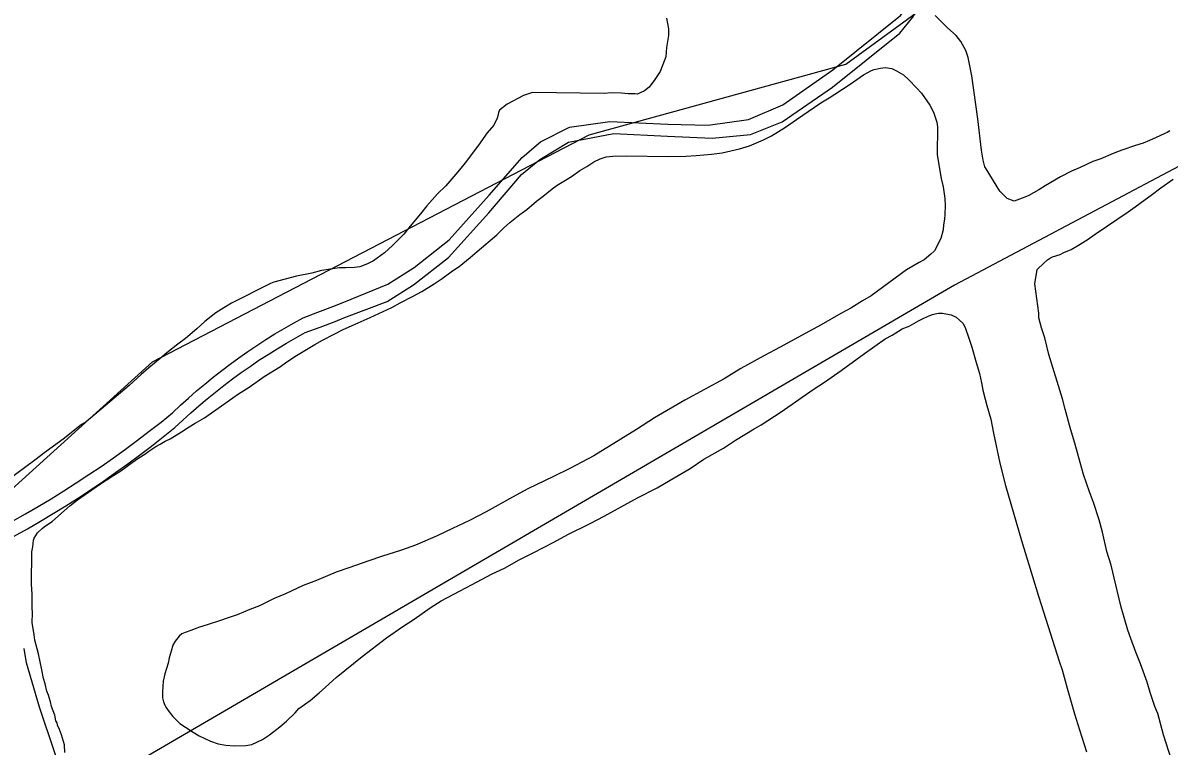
# Model space of a CAD drawing. Extents: x 3324104 to 3361979, y 612876 to 638273.
# Drawn here: x 3355261 to 3356487, y 626786 to 627560 of the extents above; entities that cross this region are included whole.
import ezdxf

# ---------------------------------------------------------------- set-up
doc = ezdxf.new("R2010")
doc.units = 0
for name, color, linetype in [('V-SITE-VEGE', 7, 'Continuous'), ('V-TOPO-SHOR', 7, 'Continuous'), ('V-UTIL-LINE', 7, 'Continuous')]:
    doc.layers.add(name, color=color, linetype=linetype)

msp = doc.modelspace()

# ---------------------------------------------------------------- linework, layer by layer
at = {"layer": 'V-SITE-VEGE'}
for p, q in [((3356249.9, 627554.6), (3356237, 627567.8)), ((3355949.5, 627564.8), (3355951.7, 627553.4)), ((3356259.2, 627546.2), (3356249.9, 627554.6)), ((3355951.6, 627546.3), (3355949.5, 627533.3)), ((3355951.7, 627553.4), (3355951.6, 627546.3)), ((3356264.3, 627539.9), (3356259.2, 627546.2)), ((3355949.5, 627533.3), (3355948.6, 627523.5)), ((3356269.7, 627530.3), (3356264.3, 627539.9)), ((3356272.3, 627522.8), (3356269.7, 627530.3)), ((3355948.6, 627523.5), (3355942.5, 627507.8)), ((3356276, 627503.1), (3356272.3, 627522.8)), ((3355942.5, 627507.8), (3355936.9, 627499.2)), ((3355936.9, 627499.2), (3355930.9, 627491)), ((3356282.5, 627456.9), (3356276, 627503.1)), ((3355796.4, 627482), (3355779, 627472.8)), ((3355805.9, 627485.1), (3355796.4, 627482)), ((3355882.7, 627484.1), (3355805.9, 627485.1)), ((3355890.2, 627484.8), (3355882.7, 627484.1)), ((3355901.2, 627484.7), (3355890.2, 627484.8)), ((3355908.3, 627483.8), (3355901.2, 627484.7)), ((3355915.8, 627483.7), (3355908.3, 627483.8)), ((3355918.5, 627483.3), (3355915.8, 627483.7)), ((3355920.5, 627484.4), (3355918.5, 627483.3)), ((3355925.7, 627487.1), (3355920.5, 627484.4)), ((3355930.9, 627491), (3355925.7, 627487.1)), ((3355779, 627472.8), (3355770.6, 627466.2)), ((3355768.1, 627457.9), (3355764.5, 627450.1)), ((3355769.4, 627461.5), (3355768.1, 627457.9)), ((3355769.8, 627463.8), (3355769.4, 627461.5)), ((3355770.6, 627466.2), (3355769.8, 627463.8)), ((3356286.4, 627423.4), (3356282.5, 627456.9)), ((3355764.5, 627450.1), (3355757.7, 627441.9)), ((3356488, 627444.1), (3356485.2, 627442.6)), ((3355757.7, 627441.9), (3355748.1, 627429)), ((3356459.5, 627431.1), (3356451.2, 627428.4)), ((3356466.2, 627433.7), (3356459.5, 627431.1)), ((3356473.3, 627437.2), (3356466.2, 627433.7)), ((3356481.7, 627441), (3356473.3, 627437.2)), ((3356485.2, 627442.6), (3356481.7, 627441)), ((3355748.1, 627429), (3355734.1, 627409.9)), ((3356288.3, 627412.7), (3356286.4, 627423.4)), ((3356427.4, 627420), (3356414, 627414.3)), ((3356436.5, 627423.5), (3356427.4, 627420)), ((3356451.2, 627428.4), (3356436.5, 627423.5)), ((3355734.1, 627409.9), (3355726.1, 627400.2)), ((3356289.8, 627405.6), (3356288.3, 627412.7)), ((3356405.7, 627411.3), (3356391.8, 627405.1)), ((3356414, 627414.3), (3356405.7, 627411.3)), ((3355726.1, 627400.2), (3355713.3, 627385.4)), ((3356291.3, 627403.6), (3356289.8, 627405.6)), ((3356306, 627379.8), (3356291.3, 627403.6)), ((3356370.8, 627395.1), (3356354.5, 627385.5)), ((3356382.7, 627400.9), (3356370.8, 627395.1)), ((3356391.8, 627405.1), (3356382.7, 627400.9)), ((3355713.3, 627385.4), (3355704.5, 627376.8)), ((3356354.5, 627385.5), (3356347.8, 627381.2)), ((3355704.5, 627376.8), (3355692.9, 627363.9)), ((3356313.8, 627371.8), (3356306, 627379.8)), ((3356321.2, 627369), (3356313.8, 627371.8)), ((3356329.9, 627372), (3356321.2, 627369)), ((3356336.3, 627374.7), (3356329.9, 627372)), ((3356347.8, 627381.2), (3356336.3, 627374.7)), ((3355692.9, 627363.9), (3355686.1, 627355.4)), ((3355686.1, 627355.4), (3355675.3, 627342.1)), ((3355668.5, 627333.5), (3355656.1, 627321.5)), ((3355675.3, 627342.1), (3355668.5, 627333.5)), ((3355656.1, 627321.5), (3355647.8, 627313.7)), ((3355647.8, 627313.7), (3355635.8, 627305.2)), ((3355599.5, 627297.7), (3355580.2, 627294.8)), ((3355606.2, 627297.7), (3355599.5, 627297.7)), ((3355615.7, 627297.9), (3355606.2, 627297.7)), ((3355621.2, 627298.6), (3355615.7, 627297.9)), ((3355629.5, 627301.7), (3355621.2, 627298.6)), ((3355635.8, 627305.2), (3355629.5, 627301.7)), ((3355553.7, 627288.5), (3355529.2, 627282.1)), ((3355569.9, 627291.8), (3355553.7, 627288.5)), ((3355580.2, 627294.8), (3355569.9, 627291.8)), ((3355525.6, 627280.9), (3355484, 627259.8)), ((3355529.2, 627282.1), (3355525.6, 627280.9)), ((3355484, 627259.8), (3355475.7, 627254.8)), ((3355467.3, 627249.3), (3355455.4, 627240)), ((3355475.7, 627254.8), (3355467.3, 627249.3)), ((3355455.4, 627240), (3355447, 627232.3)), ((3355447, 627232.3), (3355434.7, 627221.8)), ((3355426.7, 627216), (3355414.8, 627206.7)), ((3355434.7, 627221.8), (3355426.7, 627216)), ((3355407.6, 627200.5), (3355395.7, 627190.7)), ((3355414.8, 627206.7), (3355407.6, 627200.5)), ((3355395.7, 627190.7), (3355387.3, 627183.4)), ((3355387.3, 627183.4), (3355374.6, 627171.7)), ((3355374.6, 627171.7), (3355328.4, 627132.9)), ((3355323.6, 627129.8), (3355305.3, 627115.4)), ((3355328.4, 627132.9), (3355323.6, 627129.8)), ((3355305.3, 627115.4), (3355284.2, 627100)), ((3355284.2, 627100), (3355273.5, 627091.8)), ((3355273.5, 627091.8), (3355229.4, 627058.9))]:
    msp.add_line(p, q, dxfattribs=at)
for points in [[(3355792.6, 627354.6), (3355799.8, 627360.1), (3355810.2, 627369), (3355817.3, 627374.4), (3355826.9, 627382.2), (3355832.4, 627386.1), (3355841.2, 627391.5), (3355847.9, 627395.3), (3355856.7, 627401.9), (3355864.2, 627406.2), (3355871.7, 627411.2), (3355878.5, 627414.2), (3355884.8, 627416.5), (3355891.9, 627417.2), (3355906.5, 627417.4), (3355951, 627416.9), (3355969.9, 627417.1), (3355981.3, 627417.7), (3355997.5, 627419.1), (3356009, 627420.5), (3356027.5, 627425), (3356038.2, 627428), (3356053.3, 627434.5), (3356061.6, 627438.8), (3356076.7, 627448), (3356088.6, 627456.5), (3356107.7, 627469.7), (3356114.4, 627474), (3356123.5, 627479.4), (3356129.5, 627483.6), (3356145.8, 627494), (3356160.1, 627504.1), (3356168.8, 627508.7), (3356171.6, 627509.9), (3356178.3, 627511.4), (3356183.4, 627512.1), (3356190.5, 627510.8), (3356195.6, 627508.4), (3356203, 627504), (3356208.5, 627498.8), (3356216.7, 627490.4), (3356222.1, 627484.4), (3356231, 627471.7), (3356235.2, 627464.2), (3356238.6, 627453.5), (3356239.4, 627448.4), (3356239, 627418.4), (3356243.4, 627393.2), (3356245.3, 627384.1), (3356247.1, 627371.8), (3356247.4, 627364), (3356247.3, 627354.5), (3356246.8, 627349.8), (3356245.9, 627343.5), (3356245.5, 627338.4), (3356243, 627329), (3356236.1, 627315.6), (3356232.2, 627312.2), (3356225, 627306.3), (3356219.8, 627303.2), (3356213.1, 627299.4), (3356206, 627295.5), (3356168.2, 627267.6), (3356159.1, 627262.2), (3356146.7, 627254.5), (3356136, 627248.7), (3356115, 627236.4), (3356097.6, 627227.2), (3356071, 627212.5), (3356053.5, 627203.3), (3356028.9, 627189.8), (3356011.1, 627178.6), (3355969, 627155.9), (3355936.5, 627137), (3355917.4, 627124.6), (3355871.8, 627096.4), (3355846, 627082.9), (3355828.6, 627074.1), (3355801.2, 627061), (3355784.6, 627052.2), (3355756.4, 627036.4), (3355738.5, 627027.2), (3355720.3, 627018.7), (3355704.1, 627010.6), (3355680.7, 627000.7), (3355665.7, 626995.4), (3355644.3, 626988.5), (3355630.9, 626984), (3355609.5, 626976.4), (3355596, 626971.8), (3355575, 626963), (3355560.8, 626957.7), (3355541.8, 626948.8), (3355529.5, 626943.5), (3355514, 626935.8), (3355503.7, 626932), (3355489.9, 626926.2), (3355480.4, 626922.8), (3355471.3, 626919.8), (3355457.8, 626915.6), (3355449.9, 626913)], [(3356492.8, 626760.8), (3356481.1, 626797.6), (3356475, 626820.6), (3356473.5, 626823.7), (3356472, 626828.1), (3356467, 626843.1), (3356463.6, 626854.2), (3356456.4, 626873.6), (3356451.4, 626886.2), (3356446.1, 626900.9), (3356443, 626909.6), (3356435.9, 626934.5), (3356431.4, 626952.3), (3356430.3, 626958.2), (3356425, 626979.2), (3356420.5, 626993.8), (3356416, 627014.7), (3356412.2, 627027.8), (3356406.1, 627046.4), (3356401.9, 627057.8), (3356395.5, 627076.4), (3356392.1, 627089.1), (3356386.1, 627110), (3356381.5, 627125.1), (3356375.9, 627146.4), (3356373.2, 627157.5), (3356358.5, 627204.9), (3356354, 627222.7), (3356350.6, 627233.4), (3356347.9, 627244.1), (3356347.6, 627249.2), (3356343.3, 627280.4), (3356345.8, 627295.7), (3356353, 627302.7), (3356357, 627306.2), (3356360.1, 627308.1), (3356362.5, 627309.3), (3356370.4, 627311.9), (3356374.4, 627313.9), (3356382.3, 627317.3), (3356388.3, 627320.8), (3356399.4, 627327.7), (3356408.1, 627333.5), (3356443.5, 627357.5), (3356450.7, 627362.9), (3356461.4, 627370.7), (3356468.1, 627375.3), (3356478.1, 627383.1), (3356491.6, 627392.4)], [(3355305.7, 626778.8), (3355305.4, 626787.1), (3355302, 626797.8), (3355300.1, 626803.3), (3355297.7, 626808.1), (3355297.4, 626810.5), (3355296.2, 626812.8), (3355295.1, 626818.8), (3355291.3, 626827.9), (3355290.2, 626833), (3355288.3, 626840.1), (3355286.4, 626844.5), (3355284.5, 626852.4), (3355283, 626857.9), (3355281.1, 626867.4), (3355277.4, 626884.4), (3355275.9, 626889.9), (3355273.7, 626899), (3355272.9, 626904.9), (3355270.7, 626917.9), (3355270.9, 626927.8), (3355270.6, 626934.1), (3355270.7, 626948.3), (3355270.1, 626958.9), (3355270.5, 626993.6), (3355271.4, 626999.1), (3355272.2, 627006.2), (3355273, 627008.1), (3355276.3, 627014), (3355281.9, 627019), (3355285, 627021.4), (3355292.2, 627026), (3355299, 627032.2), (3355310.9, 627042.7), (3355319.3, 627049.3), (3355342.7, 627065.6), (3355357, 627074.8), (3355365.7, 627080.2), (3355377.7, 627089.2), (3355384.8, 627094.2), (3355391.2, 627098.1), (3355395.5, 627101.2), (3355403.1, 627106.2), (3355407.5, 627108.9), (3355413, 627112), (3355418.2, 627114.7), (3355424.9, 627118.5), (3355430.5, 627122), (3355438.8, 627127.4), (3355445.2, 627131.3), (3355455.1, 627137), (3355491.6, 627162.6), (3355502.8, 627169.9), (3355519.1, 627181.2), (3355536.5, 627192), (3355543.3, 627197), (3355553.6, 627203.6), (3355573.1, 627215.6), (3355581.4, 627220.2), (3355593.7, 627226.7), (3355602.8, 627231.3), (3355616.3, 627237.1), (3355632.5, 627244.4), (3355655.5, 627255.1), (3355664.6, 627260.1), (3355678.5, 627267.4), (3355687.6, 627272.4), (3355700.7, 627280.5), (3355709.5, 627286.3), (3355720.6, 627294.5), (3355727.7, 627299.1), (3355739.3, 627308.8), (3355746.9, 627315), (3355768, 627332.9), (3355775.1, 627339.9), (3355781.9, 627346.1), (3355792.6, 627354.6)], [(3355449.9, 626913), (3355440.4, 626909.5), (3355434.5, 626907.2), (3355430.9, 626905.7), (3355428.1, 626903.4), (3355423.7, 626897.9), (3355421.3, 626893.6), (3355419.3, 626887.3), (3355417.2, 626880.3), (3355416.4, 626874.4), (3355412.7, 626863), (3355411, 626855.1), (3355410.1, 626843.7), (3355410, 626837.4), (3355411.1, 626833.1), (3355412.7, 626829.5), (3355413.8, 626827.5), (3355417.3, 626822.4), (3355421.2, 626817.2), (3355428.6, 626810), (3355434.8, 626806), (3355443, 626800.4), (3355449.3, 626796.7), (3355461.4, 626791.1), (3355469.7, 626788.2), (3355477.9, 626786.5), (3355487, 626786), (3355499.2, 626786.3), (3355505.9, 626787.4), (3355517, 626792.8), (3355524.5, 626797.8), (3355535.7, 626806.3), (3355542.8, 626812.5), (3355552, 626821.1), (3355556, 626825.8), (3355568.3, 626834.3), (3355577.9, 626842.8), (3355584.7, 626848.6), (3355595.8, 626859.1), (3355623.7, 626881.6), (3355649.9, 626901.4), (3355667.4, 626913.8), (3355679.3, 626921.5), (3355696.4, 626933.5), (3355708.3, 626941.3), (3355728.1, 626951.6), (3355741.6, 626958.6), (3355762.3, 626969.7), (3355776.9, 626976.6), (3355791.2, 626984.7), (3355806.7, 626992.4), (3355828.9, 627004), (3355843.9, 627012.1), (3355867.7, 627024), (3355882.8, 627031.7), (3355918.5, 627051.3), (3355939.5, 627062.1), (3355953.4, 627070.2), (3355974.8, 627082.9), (3355989.5, 627092.6), (3356010.2, 627104.5), (3356023.3, 627113), (3356043.1, 627125.4), (3356050.6, 627129.6), (3356072.1, 627143.6), (3356106.3, 627167.2), (3356118.6, 627175.3), (3356136.1, 627187.7), (3356161.1, 627205.9), (3356183.4, 627221.4), (3356190.9, 627225.6), (3356201.6, 627232.2), (3356209.1, 627235.2), (3356219.1, 627241), (3356224.6, 627243.7), (3356231, 627246.4), (3356234.1, 627247.5), (3356236.9, 627248.3), (3356240.4, 627249), (3356244.8, 627249), (3356253.8, 627247.3), (3356259.3, 627244.8), (3356266.3, 627238.5), (3356269, 627233.7), (3356272.8, 627222.2), (3356276.2, 627212.7), (3356280.8, 627196.1), (3356284.2, 627184.3), (3356286.4, 627174.4), (3356287.9, 627166.5), (3356290.5, 627157), (3356292, 627150.3), (3356296.5, 627135.6), (3356299.1, 627120.6), (3356306.2, 627088.6), (3356312.2, 627064.5), (3356329.2, 627005.6), (3356347.4, 626946.3), (3356355.3, 626921.4), (3356369.4, 626876.7), (3356372.8, 626867.2)], [(3356372.8, 626867.2), (3356378.1, 626847.8), (3356386, 626820.2), (3356391.3, 626803.2), (3356398.9, 626779.4)]]:
    msp.add_lwpolyline(points, dxfattribs=at)
at = {"layer": 'V-TOPO-SHOR'}
for points in [[(3353911.4, 626803.5), (3354260.6, 626854.2), (3354521, 626804.7), (3354769.1, 626817), (3354877.5, 626822.1), (3355091.8, 626930.1), (3355214.5, 627029.5), (3355399.6, 627197.1), (3355866.6, 627440.1), (3356141.1, 627515.6), (3356290.3, 627624.8), (3356848.1, 628193.4), (3356905.9, 628193.5), (3357183.3, 628060.2), (3357400, 628103), (3357575.7, 628211.6), (3357991.7, 628622.4)], [(3355604.1, 627260.7), (3355651.2, 627280.1), (3355679.3, 627298.1), (3355716.7, 627327.4), (3355759.8, 627375.2), (3355795, 627415.8), (3355814.6, 627432.3), (3355845.6, 627448.3), (3355888.9, 627454.1), (3355950.7, 627451.4), (3355994, 627450.3), (3356037, 627456.4), (3356073.9, 627472.2), (3356127.5, 627509.5), (3356199.6, 627567.5), (3356213.4, 627584.5), (3356251.3, 627645.5), (3356283.8, 627696.6), (3356313.4, 627731.2), (3356341.5, 627756.5), (3356392.1, 627784.2), (3356444.7, 627802.7), (3356478.4, 627812.1), (3356504.7, 627821.6)], [(3355604.1, 627243.9), (3355650.6, 627261.6), (3355678.7, 627279.5), (3355716.1, 627308.8), (3355759.2, 627356.6), (3355794.4, 627397.3), (3355814, 627413.7), (3355844.5, 627432.2), (3355893, 627441.3), (3355950.4, 627438.4), (3355998.1, 627436.3), (3356039.2, 627440.2), (3356073.3, 627453.7), (3356126.9, 627490.9), (3356199, 627548.9), (3356212.8, 627566), (3356250.7, 627627), (3356283.2, 627678.1), (3356312.8, 627712.7), (3356340.9, 627737.9), (3356391.5, 627765.6), (3356444.1, 627784.2), (3356477.8, 627793.5), (3356504.1, 627803)], [(3355249.6, 627026.3), (3355263.5, 627034.2), (3355277.3, 627042.2), (3355290.9, 627050.4), (3355304.5, 627058.8), (3355317.9, 627067.4), (3355331.3, 627076.2), (3355344.5, 627085.1), (3355357.6, 627094.2), (3355370.5, 627103.5), (3355383.3, 627113), (3355396, 627122.7), (3355408.6, 627132.5), (3355421, 627142.5), (3355429.4, 627150.4), (3355438, 627158.2), (3355446.6, 627165.8), (3355455.5, 627173.2), (3355464.4, 627180.5), (3355473.5, 627187.6), (3355482.7, 627194.6), (3355492, 627201.4), (3355501.5, 627208), (3355511, 627214.5), (3355520.7, 627220.7), (3355530.5, 627226.8), (3355540.4, 627232.8), (3355550.4, 627238.5), (3355560.5, 627244.1), (3355576.5, 627250), (3355592.5, 627256.1), (3355604.1, 627260.7)], [(3355320.3, 627051.5), (3355333.7, 627060.3), (3355346.9, 627069.2), (3355359.9, 627078.4), (3355372.9, 627087.7), (3355385.7, 627097.2), (3355398.4, 627106.8), (3355411, 627116.6), (3355423.4, 627126.6), (3355431.8, 627134.5), (3355440.4, 627142.3), (3355449, 627149.9), (3355457.8, 627157.4), (3355466.8, 627164.6), (3355475.9, 627171.8), (3355485.1, 627178.7), (3355494.4, 627185.5), (3355503.8, 627192.1), (3355513.4, 627198.6), (3355523.1, 627204.9), (3355532.9, 627211), (3355542.8, 627216.9), (3355552.8, 627222.6), (3355562.9, 627228.2), (3355578.9, 627234.1), (3355594.9, 627240.2), (3355604.1, 627243.9)], [(3354860.1, 626766.9), (3354894.5, 626786.9), (3354928.8, 626807.1), (3354963, 626827.4), (3354983.5, 626841.9), (3355004.1, 626856.3), (3355024.8, 626870.4), (3355045.6, 626884.5), (3355066.5, 626898.3), (3355087.6, 626912), (3355108.8, 626925.5), (3355130, 626938.8), (3355151.4, 626951.9), (3355172.9, 626964.9), (3355194.5, 626977.7), (3355216.2, 626990.4), (3355238, 627002.8), (3355250.9, 627009.9), (3355265.9, 627018.3), (3355279.6, 627026.3), (3355293.3, 627034.5), (3355306.9, 627042.9), (3355320.3, 627051.5)], [(3355357.2, 626584.5), (3355339.3, 626643.3), (3355314.5, 626716.3), (3355294.9, 626778.3), (3355278.7, 626827.2), (3355264.5, 626874.8), (3355262.2, 626890.3)]]:
    msp.add_lwpolyline(points, dxfattribs=at)
at = {"layer": 'V-UTIL-LINE'}
msp.add_lwpolyline([(3359784.7, 628792), (3359575.6, 628700), (3358800.2, 628399.4), (3357925.3, 628038.7), (3356911.7, 627611.8), (3356551.8, 627434.8), (3356257.5, 627279.1), (3355333.6, 626739.6), (3354835.4, 626471.8), (3353699.4, 625361.8), (3352809.3, 624486.7), (3352376.1, 623589), (3351982, 622613.6), (3351538, 621499.1)], dxfattribs=at)

doc.saveas('drawing.dxf')
